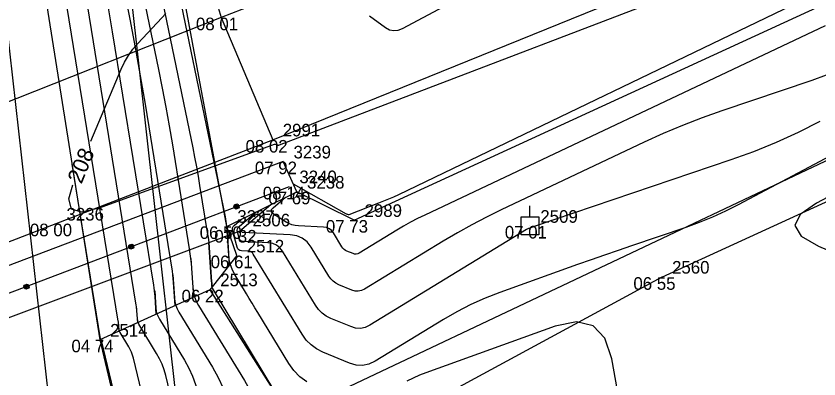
# Model space of a CAD drawing. Extents: x -703403 to -701924, y -1022520 to -1021856.
# Drawn here: x -702430.47 to -702412.61, y -1022321.71 to -1022313.64 of the extents above; entities that cross this region are included whole.
import ezdxf

# ---------------------------------------------------------------- set-up
doc = ezdxf.new("R2010")
doc.units = 0
for name, color, linetype in [('Ex_Contour Labels', 7, 'Continuous'), ('Ex_Major Contours', 7, 'Continuous'), ('Ex_Minor Contours', 7, 'Continuous'), ('Z_betonova_konstrukce', 7, 'Continuous'), ('Z_body', 7, 'Continuous'), ('Z_body_cisla', 7, 'Continuous'), ('Z_body_vysky_redukovane', 7, 'Continuous'), ('Z_hrany_paty', 7, 'Continuous'), ('Z_katastr_hranice', 7, 'Continuous'), ('Z_komunikace', 7, 'Continuous'), ('Z_komunikace_osa', 7, 'Continuous'), ('Z_produktovod30', 7, 'Continuous'), ('Z_rozhranni', 7, 'Continuous'), ('Z_tyc_ochrana', 7, 'Continuous'), ('Z_vodni_tok', 7, 'Continuous'), ('Z_zabradli', 7, 'Continuous'), ('Z_zabradli_znaky', 7, 'Continuous')]:
    doc.layers.add(name, color=color, linetype=linetype)

# ---------------------------------------------------------------- blocks, each defined once
blk = doc.blocks.new('POINT_DISPLAY')
blk.add_line((0, 0), (0, 0))
blk = doc.blocks.new('Z10009')
for p, q in [((0, 0.2), (0, 0.45)), ((-0.2, 0.2), (0.2, 0.2)), ((-0.2, -0.2), (-0.2, 0.2)), ((0.2, 0.2), (0.2, -0.2)), ((0.2, -0.2), (-0.2, -0.2))]:
    blk.add_line(p, q)
blk = doc.blocks.new('Z530')
for p, q in [((-0.05, 0.03), (-0.03, 0.05)), ((-0.05, -0.03), (-0.05, 0.03)), ((-0.03, 0.05), (0.03, 0.05)), ((-0.03, -0.03), (-0.03, 0.03)), ((-0.03, 0.03), (0.03, 0.03)), ((-0.03, -0.03), (0.03, 0.03)), ((0.03, 0.05), (0.05, 0.03)), ((0.03, 0.03), (0.03, -0.03)), ((0.05, 0.03), (0.05, -0.03)), ((-0.03, -0.05), (-0.05, -0.03)), ((0.03, -0.03), (-0.03, -0.03)), ((0.03, -0.05), (-0.03, -0.05)), ((0.05, -0.03), (0.03, -0.05))]:
    blk.add_line(p, q)

msp = doc.modelspace()

# ---------------------------------------------------------------- linework, layer by layer
at = {"layer": 'Ex_Major Contours'}
for points in [[(-702428.18, -1022320.645), (-702428.189, -1022320.512), (-702428.191, -1022320.49), (-702428.193, -1022320.468), (-702428.196, -1022320.446), (-702428.199, -1022320.424), (-702429.787, -1022310.67), (-702429.813, -1022310.515), (-702429.841, -1022310.361), (-702429.87, -1022310.207), (-702429.901, -1022310.054), (-702430.091, -1022309.134)], [(-702428.488, -1022309.107), (-702427.305, -1022314.831), (-702427.221, -1022315.249), (-702427.141, -1022315.668), (-702427.066, -1022316.088), (-702426.995, -1022316.509), (-702426.619, -1022318.823), (-702426.603, -1022318.93), (-702426.589, -1022319.036), (-702426.578, -1022319.143), (-702426.569, -1022319.251), (-702426.524, -1022319.895)], [(-702412.507, -1022311.867), (-702412.813, -1022311.995), (-702413.121, -1022312.117), (-702424.616, -1022316.515), (-702424.625, -1022316.518), (-702424.635, -1022316.519), (-702424.645, -1022316.519), (-702424.655, -1022316.516), (-702424.694, -1022316.503), (-702424.704, -1022316.5), (-702424.714, -1022316.499), (-702424.724, -1022316.5), (-702424.734, -1022316.503), (-702428.623, -1022317.913), (-702429.017, -1022318.006), (-702429.242, -1022317.939), (-702429.298, -1022317.71), (-702429.206, -1022317.395)], [(-702422.613, -1022313.642), (-702422.253, -1022313.898), (-702422.162, -1022313.948), (-702422.07, -1022313.969), (-702421.975, -1022313.96), (-702421.878, -1022313.922), (-702419.342, -1022312.566)], [(-702428.807, -1022316.424), (-702428.135, -1022314.827), (-702428.061, -1022314.67), (-702427.974, -1022314.523), (-702427.875, -1022314.383), (-702427.763, -1022314.252), (-702427.231, -1022313.684), (-702427.137, -1022313.591)], [(-702412.594, -1022315.99), (-702413.077, -1022316.233), (-702413.568, -1022316.457), (-702414.068, -1022316.661), (-702414.576, -1022316.844), (-702418.947, -1022318.325), (-702418.962, -1022318.33), (-702418.976, -1022318.335), (-702418.991, -1022318.34), (-702419.005, -1022318.345), (-702419.062, -1022318.366), (-702419.077, -1022318.371), (-702419.09, -1022318.377), (-702419.104, -1022318.384), (-702419.117, -1022318.392), (-702422.603, -1022320.516), (-702422.706, -1022320.565), (-702422.811, -1022320.587), (-702422.918, -1022320.582), (-702423.028, -1022320.549), (-702423.469, -1022320.367), (-702423.573, -1022320.315), (-702423.666, -1022320.248), (-702423.746, -1022320.167), (-702423.814, -1022320.072), (-702424.542, -1022318.874), (-702424.603, -1022318.795), (-702424.676, -1022318.737), (-702424.762, -1022318.701), (-702424.861, -1022318.685), (-702425.414, -1022318.66), (-702425.448, -1022318.654), (-702425.475, -1022318.64), (-702425.495, -1022318.617), (-702425.508, -1022318.585), (-702425.547, -1022318.441), (-702425.552, -1022318.406), (-702425.547, -1022318.375), (-702425.533, -1022318.346), (-702425.51, -1022318.32), (-702425.129, -1022317.996)], [(-702426.584, -1022319.036), (-702426.539, -1022319.68), (-702426.526, -1022319.786), (-702426.5, -1022319.887), (-702426.462, -1022319.985), (-702426.412, -1022320.079), (-702425.394, -1022321.748), (-702425.275, -1022321.961), (-702425.174, -1022322.181), (-702425.09, -1022322.409), (-702425.024, -1022322.643), (-702424.773, -1022323.689), (-702424.71, -1022323.868), (-702424.616, -1022324.023), (-702424.489, -1022324.151), (-702424.33, -1022324.255), (-702423.628, -1022324.618), (-702423.471, -1022324.722), (-702423.348, -1022324.852), (-702423.26, -1022325.007), (-702423.208, -1022325.189), (-702421.852, -1022332.767)], [(-702425.071, -1022332.099), (-702425.288, -1022330.883), (-702425.299, -1022330.844), (-702425.318, -1022330.811), (-702425.344, -1022330.783), (-702425.378, -1022330.761), (-702425.527, -1022330.684), (-702425.561, -1022330.662), (-702425.588, -1022330.635), (-702425.608, -1022330.602), (-702425.621, -1022330.564), (-702427.862, -1022321.247), (-702427.88, -1022321.182), (-702427.904, -1022321.118), (-702427.932, -1022321.056), (-702427.965, -1022320.997), (-702428.156, -1022320.683), (-702428.167, -1022320.664), (-702428.175, -1022320.643), (-702428.18, -1022320.622), (-702428.183, -1022320.601), (-702428.192, -1022320.468)]]:
    msp.add_lwpolyline(points, dxfattribs=at)
at = {"layer": 'Ex_Minor Contours'}
for points in [[(-702427.766, -1022320.458), (-702427.784, -1022320.197), (-702427.787, -1022320.153), (-702427.792, -1022320.11), (-702427.797, -1022320.067), (-702427.804, -1022320.024), (-702429.056, -1022312.332), (-702429.111, -1022312.01), (-702429.168, -1022311.688), (-702429.229, -1022311.367), (-702429.294, -1022311.047), (-702429.69, -1022309.127)], [(-702427.352, -1022320.27), (-702427.379, -1022319.881), (-702427.384, -1022319.817), (-702427.391, -1022319.752), (-702427.399, -1022319.688), (-702427.409, -1022319.624), (-702428.325, -1022313.995), (-702428.408, -1022313.505), (-702428.496, -1022313.016), (-702428.588, -1022312.527), (-702428.686, -1022312.04), (-702429.29, -1022309.12)], [(-702428.889, -1022309.113), (-702428.068, -1022313.087), (-702427.942, -1022313.714), (-702427.822, -1022314.343), (-702427.709, -1022314.973), (-702427.603, -1022315.604), (-702427.014, -1022319.224), (-702427.001, -1022319.309), (-702426.99, -1022319.394), (-702426.981, -1022319.48), (-702426.974, -1022319.566), (-702426.938, -1022320.083)], [(-702428.087, -1022309.1), (-702426.543, -1022316.576), (-702426.501, -1022316.785), (-702426.461, -1022316.994), (-702426.423, -1022317.204), (-702426.388, -1022317.415), (-702426.218, -1022318.455), (-702426.201, -1022318.567), (-702426.187, -1022318.679), (-702426.175, -1022318.791), (-702426.166, -1022318.903), (-702426.121, -1022319.556), (-702426.119, -1022319.579), (-702426.118, -1022319.602), (-702426.114, -1022319.672)], [(-702427.686, -1022309.093), (-702425.824, -1022318.108), (-702425.804, -1022318.214), (-702425.788, -1022318.321), (-702425.776, -1022318.428), (-702425.767, -1022318.536), (-702425.729, -1022319.184)], [(-702424.308, -1022317.375), (-702423.126, -1022318.038), (-702423.121, -1022318.04), (-702423.116, -1022318.043), (-702423.111, -1022318.045), (-702423.106, -1022318.047), (-702423.085, -1022318.054), (-702423.08, -1022318.055), (-702423.075, -1022318.055), (-702423.07, -1022318.055), (-702423.065, -1022318.053), (-702422.401, -1022317.799), (-702422.289, -1022317.755), (-702422.178, -1022317.709), (-702422.068, -1022317.66), (-702421.959, -1022317.609), (-702412.594, -1022313.099)], [(-702412.476, -1022313.861), (-702421.382, -1022318.071), (-702421.541, -1022318.148), (-702421.697, -1022318.23), (-702421.85, -1022318.315), (-702422.002, -1022318.405), (-702422.841, -1022318.916), (-702422.873, -1022318.931), (-702422.906, -1022318.938), (-702422.94, -1022318.937), (-702422.975, -1022318.927), (-702423.114, -1022318.869), (-702423.146, -1022318.853), (-702423.175, -1022318.832), (-702423.201, -1022318.806), (-702423.222, -1022318.776), (-702423.41, -1022318.467), (-702423.452, -1022318.412), (-702423.503, -1022318.372), (-702423.563, -1022318.346), (-702423.632, -1022318.336), (-702424.192, -1022318.31), (-702424.265, -1022318.302), (-702424.336, -1022318.285), (-702424.403, -1022318.259), (-702424.467, -1022318.224), (-702424.744, -1022318.051), (-702424.783, -1022318.018), (-702424.798, -1022317.983), (-702424.788, -1022317.946), (-702424.754, -1022317.908), (-702424.477, -1022317.673)], [(-702412.453, -1022314.959), (-702412.772, -1022315.074), (-702414.776, -1022315.753), (-702415.214, -1022315.909), (-702415.648, -1022316.077), (-702416.077, -1022316.257), (-702416.5, -1022316.45), (-702419.678, -1022317.952), (-702420.009, -1022318.114), (-702420.334, -1022318.284), (-702420.655, -1022318.462), (-702420.972, -1022318.649), (-702422.722, -1022319.716), (-702422.79, -1022319.748), (-702422.859, -1022319.763), (-702422.929, -1022319.759), (-702423.001, -1022319.738), (-702423.291, -1022319.618), (-702423.36, -1022319.584), (-702423.421, -1022319.54), (-702423.473, -1022319.487), (-702423.518, -1022319.424), (-702423.911, -1022318.779), (-702423.999, -1022318.664), (-702424.105, -1022318.58), (-702424.23, -1022318.527), (-702424.372, -1022318.505), (-702425.427, -1022318.457), (-702425.434, -1022318.456), (-702425.44, -1022318.452), (-702425.444, -1022318.447), (-702425.447, -1022318.44), (-702425.456, -1022318.409), (-702425.457, -1022318.401), (-702425.456, -1022318.394), (-702425.453, -1022318.388), (-702425.447, -1022318.383), (-702424.803, -1022317.835)], [(-702411.032, -1022316.049), (-702414.41, -1022317.839), (-702414.694, -1022317.983), (-702414.983, -1022318.114), (-702415.276, -1022318.234), (-702415.575, -1022318.342), (-702416.781, -1022318.75), (-702417.082, -1022318.853), (-702417.383, -1022318.957), (-702417.683, -1022319.063), (-702417.983, -1022319.17), (-702419.711, -1022319.791), (-702420.036, -1022319.917), (-702420.354, -1022320.059), (-702420.664, -1022320.217), (-702420.966, -1022320.391), (-702422.484, -1022321.316), (-702422.623, -1022321.382), (-702422.764, -1022321.411), (-702422.908, -1022321.404), (-702423.054, -1022321.361), (-702423.647, -1022321.116), (-702423.787, -1022321.046), (-702423.911, -1022320.956), (-702424.018, -1022320.848), (-702424.11, -1022320.72), (-702425.195, -1022318.936), (-702425.216, -1022318.907), (-702425.243, -1022318.886), (-702425.274, -1022318.873), (-702425.309, -1022318.868), (-702425.459, -1022318.861), (-702425.493, -1022318.855), (-702425.52, -1022318.84), (-702425.541, -1022318.817), (-702425.554, -1022318.785), (-702425.655, -1022318.414), (-702425.659, -1022318.38), (-702425.655, -1022318.35), (-702425.641, -1022318.323), (-702425.619, -1022318.298), (-702425.454, -1022318.158)], [(-702410.696, -1022316.759), (-702412.664, -1022317.802), (-702413.031, -1022318.057), (-702413.146, -1022318.302), (-702413.01, -1022318.535), (-702412.623, -1022318.759), (-702409.177, -1022320.222)], [(-702428.593, -1022320.833), (-702428.594, -1022320.824), (-702429.227, -1022316.94)], [(-702424.001, -1022321.777), (-702424.156, -1022321.665), (-702424.291, -1022321.528), (-702424.406, -1022321.368), (-702425.093, -1022320.237), (-702425.157, -1022320.132), (-702425.221, -1022320.027), (-702425.284, -1022319.922), (-702425.348, -1022319.817), (-702425.617, -1022319.37), (-702425.667, -1022319.275), (-702425.704, -1022319.177), (-702425.729, -1022319.074), (-702425.742, -1022318.968), (-702425.78, -1022318.32)], [(-702424.694, -1022322.025), (-702426.102, -1022319.691), (-702426.107, -1022319.681), (-702426.111, -1022319.671), (-702426.114, -1022319.66), (-702426.115, -1022319.648), (-702426.119, -1022319.591), (-702426.12, -1022319.567), (-702426.121, -1022319.556), (-702426.182, -1022318.678)], [(-702426.986, -1022319.394), (-702426.95, -1022319.91), (-702426.939, -1022319.995), (-702426.919, -1022320.076), (-702426.888, -1022320.155), (-702426.848, -1022320.23), (-702426.105, -1022321.448), (-702425.976, -1022321.68), (-702425.866, -1022321.919), (-702425.775, -1022322.167), (-702425.703, -1022322.422), (-702424.985, -1022325.408), (-702424.935, -1022325.552), (-702424.859, -1022325.676), (-702424.757, -1022325.779), (-702424.629, -1022325.862), (-702424.066, -1022326.154), (-702423.939, -1022326.237), (-702423.84, -1022326.342), (-702423.77, -1022326.467), (-702423.728, -1022326.612), (-702422.778, -1022331.922)], [(-702427.388, -1022319.752), (-702427.361, -1022320.14), (-702427.353, -1022320.204), (-702427.337, -1022320.265), (-702427.314, -1022320.324), (-702427.284, -1022320.381), (-702426.725, -1022321.298), (-702426.628, -1022321.472), (-702426.545, -1022321.652), (-702426.477, -1022321.838), (-702426.422, -1022322.03), (-702425.197, -1022327.126), (-702425.159, -1022327.235), (-702425.102, -1022327.329), (-702425.025, -1022327.407), (-702424.928, -1022327.469), (-702424.503, -1022327.69), (-702424.407, -1022327.753), (-702424.333, -1022327.831), (-702424.28, -1022327.926), (-702424.248, -1022328.036), (-702423.628, -1022331.504), (-702423.521, -1022332.122)], [(-702424.349, -1022331.801), (-702424.768, -1022329.459), (-702424.79, -1022329.385), (-702424.826, -1022329.321), (-702424.876, -1022329.268), (-702424.94, -1022329.226), (-702425.227, -1022329.077), (-702425.293, -1022329.034), (-702425.345, -1022328.982), (-702425.383, -1022328.919), (-702425.409, -1022328.845), (-702427.142, -1022321.639), (-702427.178, -1022321.51), (-702427.224, -1022321.385), (-702427.28, -1022321.264), (-702427.345, -1022321.147), (-702427.72, -1022320.532), (-702427.741, -1022320.494), (-702427.756, -1022320.454), (-702427.766, -1022320.413), (-702427.772, -1022320.371), (-702427.79, -1022320.11)], [(-702416.706, -1022324.122), (-702417.222, -1022321.265), (-702417.376, -1022320.805), (-702417.636, -1022320.531), (-702418.004, -1022320.443), (-702418.478, -1022320.54), (-702421.355, -1022321.574), (-702421.5, -1022321.63), (-702421.641, -1022321.693), (-702421.778, -1022321.763)], [(-702428.594, -1022320.826), (-702428.593, -1022320.832), (-702428.593, -1022320.834), (-702428.585, -1022320.846), (-702428.583, -1022320.851), (-702428.581, -1022320.856), (-702425.833, -1022332.283)]]:
    msp.add_lwpolyline(points, dxfattribs=at)
at = {"layer": 'Z_betonova_konstrukce'}
for p, q in [((-702425.78, -1022318.32), (-702427.51, -1022309.09)), ((-702424.53, -1022316.88), (-702436.64, -1022321.47)), ((-702424.23, -1022317.55), (-702424.53, -1022316.88)), ((-702425.78, -1022318.32), (-702424.23, -1022317.55)), ((-702425.56, -1022318.97), (-702425.78, -1022318.32)), ((-702425.56, -1022318.97), (-702426.16, -1022319.73)), ((-702426.16, -1022319.73), (-702428.61, -1022320.84))]:
    msp.add_line(p, q, dxfattribs=at)
at = {"layer": 'Z_hrany_paty'}
for p, q in [((-702422.95, -1022318.18), (-702409.74, -1022312.1)), ((-702416.11, -1022319.45), (-702409.71, -1022316.52)), ((-702422.95, -1022318.18), (-702424.23, -1022317.55)), ((-702416.11, -1022319.45), (-702422.67, -1022323)), ((-702426.16, -1022319.73), (-702424.45, -1022322.43))]:
    msp.add_line(p, q, dxfattribs=at)
at = {"layer": 'Z_katastr_hranice'}
for p, q in [((-702423.94, -1022322.29), (-702361.39, -1022292.7)), ((-702428.88, -1022304.47), (-702426.78, -1022323.39)), ((-702429.5, -1022324.27), (-702431.67, -1022304.95))]:
    msp.add_line(p, q, dxfattribs=at)
at = {"layer": 'Z_komunikace'}
for p, q in [((-702424.76, -1022316.4), (-702410.18, -1022310.48)), ((-702429.58, -1022318.26), (-702424.76, -1022316.4)), ((-702435.77, -1022320.64), (-702429.58, -1022318.26))]:
    msp.add_line(p, q, dxfattribs=at)
at = {"layer": 'Z_komunikace_osa'}
for p, q in [((-702421.81, -1022312.07), (-702425.91, -1022313.68)), ((-702425.91, -1022313.68), (-702436.36, -1022317.81))]:
    msp.add_line(p, q, dxfattribs=at)
at = {"layer": 'Z_produktovod30'}
msp.add_line((-702435.22, -1022322.07), (-702425.43, -1022318.4), dxfattribs=at)
at = {"layer": 'Z_rozhranni'}
for p, q in [((-702426.73, -1022310.92), (-702425.91, -1022313.68)), ((-702425.91, -1022313.68), (-702424.76, -1022316.4))]:
    msp.add_line(p, q, dxfattribs=at)
at = {"layer": 'Z_vodni_tok'}
for p, q in [((-702430.46, -1022309.14), (-702428.61, -1022320.84)), ((-702428.61, -1022320.84), (-702425.85, -1022332.42))]:
    msp.add_line(p, q, dxfattribs=at)
at = {"layer": 'Z_zabradli'}
msp.add_line((-702424.4, -1022317.44), (-702436.36, -1022321.98), dxfattribs=at)

# ---------------------------------------------------------------- block references
at = {"layer": 'Z_body'}
for p in [(-702425.91, -1022313.68), (-702424.76, -1022316.4), (-702424.53, -1022316.88), (-702424.4, -1022317.44), (-702424.23, -1022317.55), (-702429.58, -1022318.26), (-702425.78, -1022318.32), (-702422.95, -1022318.18), (-702419.04, -1022318.31), (-702425.43, -1022318.4), (-702425.56, -1022318.97), (-702416.11, -1022319.45), (-702426.16, -1022319.73), (-702428.61, -1022320.84)]:
    msp.add_blockref('POINT_DISPLAY', p, dxfattribs=at)
at = {"layer": 'Z_tyc_ochrana'}
msp.add_blockref('Z10009', (-702419.04, -1022318.31), dxfattribs=at)
at = {"layer": 'Z_zabradli_znaky', "rotation": 20.8}
for p in [(-702425.57, -1022317.88), (-702427.91, -1022318.77), (-702430.24, -1022319.66)]:
    msp.add_blockref('Z530', p, dxfattribs=at)

# ---------------------------------------------------------------- texts
at = {"layer": 'Ex_Contour Labels'}
msp.add_text('208', height=0.35, rotation=67.6552, dxfattribs=at).set_placement((-702429.017, -1022317.394))
at = {"layer": 'Z_body_cisla'}
for s, p in [('2991', (-702424.54, -1022316.32)), ('3239', (-702424.3, -1022316.81)), ('3240', (-702424.17, -1022317.36)), ('3238', (-702424, -1022317.48)), ('3236', (-702429.35, -1022318.19)), ('3237', (-702425.55, -1022318.24)), ('2989', (-702422.72, -1022318.11)), ('2509', (-702418.81, -1022318.24)), ('2506', (-702425.21, -1022318.32)), ('2512', (-702425.34, -1022318.9)), ('2560', (-702415.88, -1022319.37)), ('2513', (-702425.93, -1022319.65)), ('2514', (-702428.38, -1022320.77))]:
    msp.add_text(s, height=0.28, dxfattribs=at).set_placement(p)
at = {"layer": 'Z_body_vysky_redukovane'}
for s, p in [('08 01', (-702426.47, -1022313.96)), ('08 02', (-702425.367, -1022316.68)), ('07 92', (-702425.16, -1022317.16)), ('08 14', (-702424.983, -1022317.72)), ('07 69', (-702424.86, -1022317.83)), ('08 00', (-702430.163, -1022318.54)), ('06 50', (-702426.387, -1022318.6)), ('07 73', (-702423.58, -1022318.46)), ('07 01', (-702419.6, -1022318.59)), ('07 32', (-702426.06, -1022318.68)), ('06 61', (-702426.143, -1022319.25)), ('06 55', (-702416.74, -1022319.73)), ('06 22', (-702426.79, -1022320.01)), ('04 74', (-702429.24, -1022321.12))]:
    msp.add_text(s, height=0.28, dxfattribs=at).set_placement(p)

doc.saveas('drawing.dxf')
